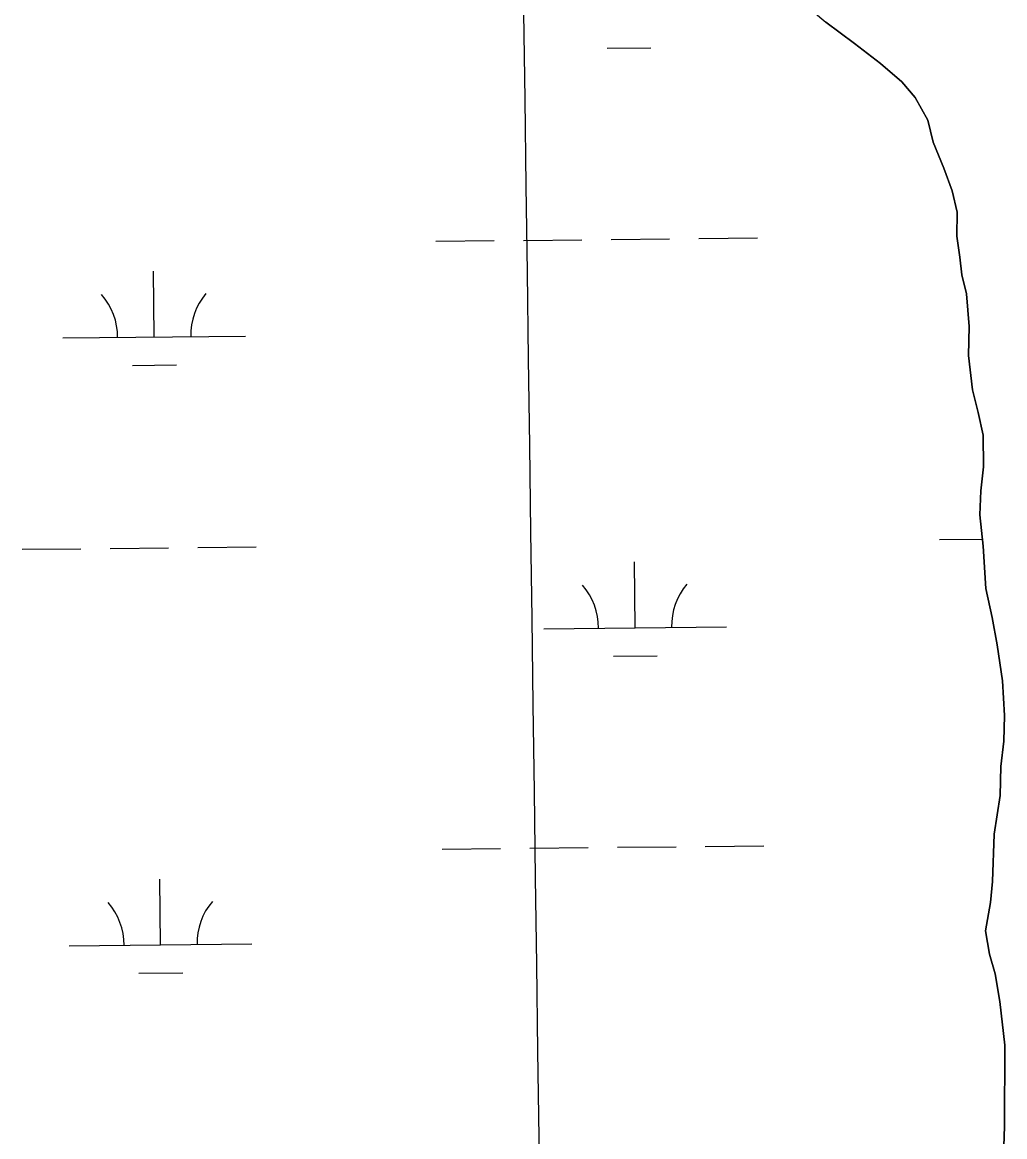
# Model space of a CAD drawing. Extents: x 3734862 to 3772949, y 391520 to 417239.
# Drawn here: x 3767777 to 3768315, y 407363 to 407973 of the extents above; entities that cross this region are included whole.
import ezdxf

# ---------------------------------------------------------------- set-up
doc = ezdxf.new("R2010")
doc.units = 0
for name, color, linetype in [('V-GRID-MAJR', 7, 'Continuous'), ('V-TOPO-SHOR', 7, 'Continuous'), ('V-WETL-SWMP', 7, 'Continuous')]:
    doc.layers.add(name, color=color, linetype=linetype)

msp = doc.modelspace()

# ---------------------------------------------------------------- linework, layer by layer
at = {"layer": 'V-GRID-MAJR'}
msp.add_spline([(3768195.233, 397232.114), (3768114.148, 403291.314), (3768033.0500000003, 409351.577), (3767951.952, 415411.843), (3767951.938, 415412.9)], degree=3, dxfattribs=at)
at = {"layer": 'V-TOPO-SHOR'}
for p, q in [((3768232.38, 407961.681), (3768216.5839999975, 407973.33200000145)), ((3768246.634, 407950.808), (3768232.38, 407961.681)), ((3768258.187, 407940.719), (3768246.634, 407950.808)), ((3768265.494, 407932.192), (3768258.187, 407940.719)), ((3768272.4020000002, 407919.8009999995), (3768265.494, 407932.192)), ((3768275.447, 407907.8139999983), (3768272.4020000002, 407919.8009999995)), ((3768281.188, 407893.49700000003), (3768275.447, 407907.8139999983)), ((3768285.7770000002, 407881.1169999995), (3768281.188, 407893.49700000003)), ((3768288.438, 407869.5169999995), (3768285.7770000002, 407881.1169999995)), ((3768288.389, 407856.381), (3768288.438, 407869.5169999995)), ((3768289.89, 407844.78500000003), (3768288.389, 407856.381)), ((3768291.012, 407835.121), (3768289.89, 407844.78500000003)), ((3768293.677, 407824.68), (3768291.012, 407835.121)), ((3768295.1550000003, 407806.901), (3768293.677, 407824.68)), ((3768294.7090000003, 407791.06200000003), (3768295.1550000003, 407806.901)), ((3768296.955, 407772.124), (3768294.7090000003, 407791.06200000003)), ((3768299.9990000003, 407759.748), (3768296.955, 407772.124)), ((3768302.657, 407747.374), (3768299.9990000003, 407759.748)), ((3768302.9760000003, 407729.98600000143), (3768302.657, 407747.374)), ((3768301.381, 407716.857), (3768302.9760000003, 407729.98600000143)), ((3768300.9450000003, 407703.723), (3768301.381, 407716.857)), ((3768302.813, 407686.716), (3768300.9450000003, 407703.723)), ((3768304.271, 407663.531), (3768302.813, 407686.716)), ((3768307.687, 407647.677), (3768304.271, 407663.531)), ((3768310.335, 407632.5999999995), (3768307.687, 407647.677)), ((3768313.35, 407612.884), (3768310.335, 407632.5999999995)), ((3768314.437, 407593.9480000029), (3768313.35, 407612.884)), ((3768313.9990000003, 407580.0399999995), (3768314.437, 407593.9480000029)), ((3768312.3989999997, 407566.1379999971), (3768313.9990000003, 407580.0399999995)), ((3768311.953, 407550.299), (3768312.3989999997, 407566.1379999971)), ((3768308.7830000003, 407529.0610000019), (3768311.953, 407550.299)), ((3768307.91, 407503.18100000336), (3768308.7830000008, 407529.0610000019)), ((3768306.708, 407491.5929999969), (3768307.91, 407503.18100000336)), ((3768303.9450000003, 407476.14900000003), (3768306.708, 407491.5929999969)), ((3768306.2120000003, 407463.392), (3768303.9450000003, 407476.14900000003)), ((3768309.263999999, 407452.56200000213), (3768306.2120000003, 407463.392)), ((3768311.912000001, 407437.4849999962), (3768309.263999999, 407452.56200000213)), ((3768314.525, 407413.521), (3768311.912000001, 407437.4849999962)), ((3768314.3570000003, 407369.09000001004), (3768314.525, 407413.521)), ((3768313.909, 407352.866), (3768314.3570000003, 407369.09000001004))]:
    msp.add_line(p, q, dxfattribs=at)
msp.add_lwpolyline([(3768204.261, 407983.809), (3768216.5840000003, 407973.332), (3768232.38, 407961.681), (3768246.634, 407950.808), (3768258.187, 407940.719), (3768265.494, 407932.192), (3768272.4020000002, 407919.80100000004), (3768275.447, 407907.814), (3768281.188, 407893.49700000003), (3768285.7770000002, 407881.117), (3768288.438, 407869.517), (3768288.389, 407856.381), (3768289.89, 407844.78500000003), (3768291.012, 407835.121), (3768293.677, 407824.68), (3768295.1550000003, 407806.901), (3768294.7090000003, 407791.06200000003), (3768296.955, 407772.124), (3768299.9990000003, 407759.748), (3768302.657, 407747.374), (3768302.9760000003, 407729.98600000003), (3768301.381, 407716.857), (3768300.9450000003, 407703.723), (3768302.813, 407686.716), (3768304.271, 407663.531), (3768307.687, 407647.675), (3768310.335, 407632.60000000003), (3768313.35, 407612.884), (3768314.437, 407593.94800000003), (3768313.9990000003, 407580.04000000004), (3768312.399, 407566.13800000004), (3768311.953, 407550.299), (3768308.7830000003, 407529.061), (3768307.91, 407503.181), (3768306.708, 407491.593), (3768303.9450000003, 407476.14900000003), (3768306.214, 407463.392), (3768309.264, 407452.56200000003), (3768311.912, 407437.485), (3768314.525, 407413.521), (3768314.3570000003, 407369.092), (3768313.909, 407352.866)], dxfattribs=at)
at = {"layer": 'V-WETL-SWMP'}
for p, q in [((3768096.905491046, 407959.13823476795), (3768120.904152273, 407959.3917289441)), ((3768003.1720162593, 407853.50230508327), (3768035.1702312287, 407853.8402973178)), ((3768051.169338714, 407854.0092934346), (3768083.1675536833, 407854.3472856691)), ((3768099.166661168, 407854.51628178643), (3768131.164876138, 407854.8542740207)), ((3768147.1639836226, 407855.023270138), (3768179.1621985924, 407855.3612623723)), ((3767849.124589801, 407801.1302950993), (3767848.7443485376, 407837.12828694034)), ((3767799.1273789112, 407800.6021822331), (3767899.121800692, 407801.65840796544)), ((3767837.2882453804, 407785.57340878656), (3767861.286906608, 407785.82690296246)), ((3767776.939907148, 407684.9293799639), (3767808.938122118, 407685.26737219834)), ((3767824.937229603, 407685.4363683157), (3767856.9354445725, 407685.7743605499)), ((3767872.934552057, 407685.9433566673), (3767904.932767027, 407686.2813489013)), ((3768278.8199096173, 407690.2306614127), (3768302.398910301, 407690.47972277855)), ((3768112.2556344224, 407642.0386784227), (3768111.8753931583, 407678.0366702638)), ((3768062.258423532, 407641.5105655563), (3768162.252845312, 407642.5667912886)), ((3768100.419290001, 407626.4817921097), (3768124.417951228, 407626.73528628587)), ((3768006.685815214, 407520.8458624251), (3768038.684030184, 407521.18385465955)), ((3768054.6831376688, 407521.35285077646), (3768086.681352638, 407521.6908430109)), ((3768102.6804601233, 407521.8598391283), (3768134.6786750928, 407522.1978313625)), ((3768150.677782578, 407522.36682747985), (3768182.675997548, 407522.70481971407)), ((3767852.638388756, 407468.47385244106), (3767852.2581474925, 407504.4718442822)), ((3767802.641177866, 407467.9457395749), (3767902.6355996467, 407469.0019653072)), ((3767840.8020443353, 407452.91696612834), (3767864.800705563, 407453.17046030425))]:
    msp.add_line(p, q, dxfattribs=at)
for points in [[(3768204.261, 407983.809), (3768216.5840000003, 407973.331), (3768232.38, 407961.68), (3768246.634, 407950.808), (3768258.186, 407940.719), (3768265.495, 407932.192), (3768272.4020000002, 407919.802), (3768275.447, 407907.814), (3768281.188, 407893.49700000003), (3768285.778, 407881.116), (3768288.438, 407869.516), (3768288.3880000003, 407856.38), (3768289.89, 407844.784), (3768291.012, 407835.121), (3768293.677, 407824.679)], [(3768293.677, 407824.679), (3768295.1550000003, 407806.901), (3768294.708, 407791.06200000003), (3768296.955, 407772.123), (3768299.998, 407759.748), (3768302.656, 407747.374), (3768302.9760000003, 407729.987), (3768301.381, 407716.857), (3768300.9450000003, 407703.723), (3768302.812, 407686.717), (3768304.27, 407663.53), (3768307.687, 407647.67600000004), (3768310.3340000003, 407632.599), (3768313.35, 407612.88300000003), (3768314.437, 407593.94800000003), (3768313.998, 407580.041), (3768312.4, 407566.13800000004), (3768311.953, 407550.299), (3768308.782, 407529.06200000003), (3768307.911, 407503.18), (3768306.708, 407491.594), (3768303.9450000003, 407476.15), (3768306.215, 407463.392), (3768309.264, 407452.56200000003), (3768311.912, 407437.485), (3768314.525, 407413.521), (3768314.3570000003, 407369.091), (3768313.909, 407352.866)]]:
    msp.add_lwpolyline(points, dxfattribs=at)
for centre, radius, start, end in [((3767793.879720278, 407801.0215816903), 35.24628790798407, 359.8333639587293, 41.377022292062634), ((3767904.3594293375, 407802.18856190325), 35.24628790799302, 139.83336095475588, 181.3770192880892), ((3768057.0107648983, 407641.92996501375), 35.24628790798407, 359.8333639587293, 41.377022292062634), ((3768167.4904739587, 407643.0969452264), 35.24628790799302, 139.83336095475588, 181.3770192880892), ((3767797.393519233, 407468.36513903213), 35.24628790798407, 359.8333639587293, 41.377022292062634), ((3767907.873228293, 407469.53211924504), 35.24628790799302, 139.83336095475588, 181.3770192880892)]:
    msp.add_arc(centre, radius, start, end, dxfattribs=at)

doc.saveas('drawing.dxf')
